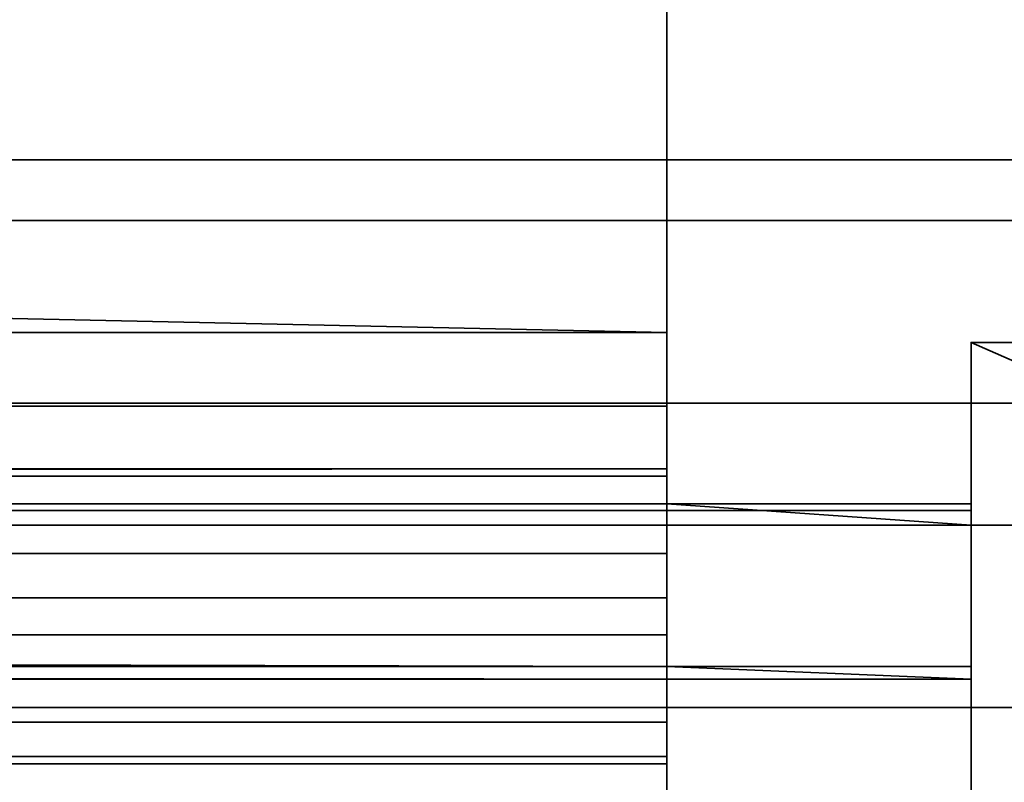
# Model space of a CAD drawing. Header units: millimetres. Extents: x -603 to 3703, y -115 to 249.
# Tile 845 of 1056: x 2768.99 to 2777.07, y 14.39 to 20.65. Entities that reach past the tile are written whole.
import ezdxf

# ---------------------------------------------------------------- set-up
doc = ezdxf.new("R2010")
doc.units = ezdxf.units.MM
doc.layers.add('151', color=7, linetype='Continuous', true_color=0xffffff)

# ---------------------------------------------------------------- blocks, each defined once
blk = doc.blocks.new('UG_SURFACE_003')
at = {"layer": '151', "color": 252, "linetype": 'Continuous', "lineweight": 35}
for points in [[(3703.0001, -13.3, 2212.25), (3703.0001, 230.4, 2212.25), (2296.9999, 230.4, 2212.25), (2296.9999, -13.3, 2212.25)], [(2447, -13.3, 2062.2499), (2447, 230.4, 2062.2499), (3553, 230.4, 2062.2499), (3553, -13.3, 2062.2499)]]:
    blk.add_3dface(points, dxfattribs=at)
blk = doc.blocks.new('UG_SURFACE_189')
at = {"layer": '151', "color": 7, "linetype": 'Continuous', "lineweight": 35}
for points in [[(3496.65, 11.15, 2003.9001), (3496.65, 229.15, 2003.9001), (2503.35, 229.15, 2003.9001), (2503.35, 11.15, 2003.9001)], [(2503.5, 11.15, 2003.7501), (2503.5, 229.15, 2003.7501), (3496.5, 229.15, 2003.7501), (3496.5, 11.15, 2003.7501)]]:
    blk.add_3dface(points, dxfattribs=at)
blk = doc.blocks.new('UG_SURFACE_190')
at = {"layer": '151', "color": 41, "linetype": 'Continuous', "lineweight": 35}
for points in [[(3496.65, 229.15, 2003.9001), (3496.65, 11.15, 2003.9001), (2503.35, 11.15, 2003.9001), (2503.35, 229.15, 2003.9001)], [(3510.5, 19, 2017.75), (3510.5, 71, 2017.75), (2489.5, 71, 2017.75), (2489.5, 19, 2017.75)], [(3500.9999, 19.5, 2008.25), (3503.5, 19.5, 2010.7501), (2496.5, 19.5, 2010.7501), (2499.0001, 19.5, 2008.25)], [(3503.5, 19.5, 2010.7501), (3503.5, 17.5, 2010.7501), (2496.5, 17.5, 2010.7501), (2496.5, 19.5, 2010.7501)], [(3500.9999, 19.5, 2008.25), (2499.0001, 19.5, 2008.25), (2499.0001, 11.15, 2008.25), (3500.9999, 11.15, 2008.25)], [(3509.0001, 17.5, 2016.2499), (3510.5, 19, 2017.75), (2489.5, 19, 2017.75), (2490.9999, 17.5, 2016.2499)], [(3503.5, 17.5, 2010.7501), (3509.0001, 17.5, 2016.2499), (2490.9999, 17.5, 2016.2499), (2496.5, 17.5, 2010.7501)]]:
    blk.add_3dface(points, dxfattribs=at)
blk = doc.blocks.new('UG_SURFACE_206')
at = {"layer": '151', "color": 252, "linetype": 'Continuous', "lineweight": 35}
for points in [[(2555.7001, 22.8012, 2020.2501), (2774.3001, 18.08, 2020.2501), (2774.3001, 22.8012, 2020.2501)], [(2555.7001, 22.8012, 2020.2501), (2555.7001, 18.08, 2020.2501), (2774.3001, 18.08, 2020.2501)], [(2774.3001, 22.8012, 2018.75), (2774.3001, 18.08, 2018.75), (2555.7001, 18.08, 2018.75), (2555.7001, 22.8012, 2018.75)], [(2774.3001, 18.08, 2018.75), (2774.3001, 22.8012, 2018.75), (2774.3001, 22.8012, 2020.2501), (2774.3001, 18.08, 2020.2501)], [(2555.7001, 16.9013, 2020.0155), (2774.3001, 16.9013, 2020.0155), (2774.3001, 18.08, 2020.2501), (2555.7001, 18.08, 2020.2501)], [(2774.3001, 17.4754, 2018.6298), (2555.7001, 17.4754, 2018.6298), (2555.7001, 18.08, 2018.75), (2774.3001, 18.08, 2018.75)], [(2774.3001, 18.08, 2020.2501), (2774.3001, 16.9013, 2020.0155), (2774.3001, 17.4754, 2018.6298), (2774.3001, 18.08, 2018.75)], [(2776.7999, 18, 2008.75), (2776.7999, 13, 2008.75), (2776.7999, 13, 2010.2501), (2776.7999, 18, 2010.2501)], [(2788.1999, 18, 2008.75), (2776.7999, 18, 2008.75), (2776.7999, 18, 2010.2501), (2788.1999, 18, 2010.2501)], [(2776.7999, 13, 2008.75), (2788.1999, 18, 2008.75), (2788.1999, 13, 2008.75)], [(2776.7999, 13, 2008.75), (2776.7999, 18, 2008.75), (2788.1999, 18, 2008.75)], [(2788.1999, 13, 2010.2501), (2776.7999, 18, 2010.2501), (2776.7999, 13, 2010.2501)], [(2788.1999, 13, 2010.2501), (2788.1999, 18, 2010.2501), (2776.7999, 18, 2010.2501)], [(2774.3001, 16.9628, 2018.2872), (2555.7001, 16.9628, 2018.2872), (2555.7001, 17.4754, 2018.6298), (2774.3001, 17.4754, 2018.6298)], [(2774.3001, 16.9628, 2018.2872), (2774.3001, 17.4754, 2018.6298), (2774.3001, 16.9013, 2020.0155), (2774.3001, 15.9021, 2019.3479)], [(2555.7001, 16.6732, 2017.8893), (2774.3001, 16.9628, 2018.2872), (2774.3001, 16.6732, 2017.8893)], [(2555.7001, 16.6732, 2017.8893), (2555.7001, 16.9628, 2018.2872), (2774.3001, 16.9628, 2018.2872)], [(2555.7001, 15.9021, 2019.3479), (2774.3001, 15.9021, 2019.3479), (2774.3001, 16.9013, 2020.0155), (2555.7001, 16.9013, 2020.0155)], [(2774.3001, 15.9021, 2019.3479), (2774.3001, 15.3376, 2018.5719), (2774.3001, 16.6732, 2017.8893), (2774.3001, 16.9628, 2018.2872)], [(2774.3001, 16.6732, 2017.8893), (2553.2, 16.6203, 2017.7746), (2555.7001, 16.6732, 2017.8893)], [(2774.3001, 16.6732, 2017.8893), (2776.7999, 16.6732, 2017.8893), (2776.7999, 16.6203, 2017.7746), (2553.2, 16.6203, 2017.7746)], [(2774.3001, 16.6732, 2017.8893), (2774.3001, 15.3376, 2018.5719), (2776.7999, 15.3376, 2018.5719), (2776.7999, 16.5, 2017.9777)], [(2776.7999, 16.5, 2017.9777), (2776.7999, 16.6732, 2017.8893), (2774.3001, 16.6732, 2017.8893)], [(2776.7999, 16.6203, 2017.7746), (2776.7999, 16.6732, 2017.8893), (2776.7999, 16.5, 2017.9777)], [(2776.7999, 16.5, 2017.17), (2553.2, 16.5, 2017.17), (2553.2, 16.6203, 2017.7746), (2776.7999, 16.6203, 2017.7746)], [(2776.7999, 16.5, 2017.9777), (2776.7999, 16.5, 2017.17), (2776.7999, 16.6203, 2017.7746)], [(2555.7001, 16.5, 2015.1505), (2541.8, 16.5, 2017.17), (2553.2, 16.5, 2017.17), (2774.3001, 16.5, 2015.1505)], [(2553.2, 16.5, 2017.17), (2776.7999, 16.5, 2017.17), (2790.7, 16.5, 2015.1505), (2774.3001, 16.5, 2015.1505)], [(2555.7001, 16.5, 2011.8301), (2774.3001, 16.5, 2011.8301), (2774.3001, 16.2655, 2010.6514), (2555.7001, 16.2655, 2010.6514)], [(2774.3001, 16.5, 2015.1505), (2774.3001, 16.5, 2011.8301), (2555.7001, 16.5, 2011.8301), (2555.7001, 16.5, 2015.1505)], [(2774.3001, 16.5, 2011.8301), (2774.3001, 16.5, 2015.1505), (2774.3001, 15, 2015.1505), (2774.3001, 15, 2011.8301)], [(2774.3001, 15, 2011.8301), (2774.3001, 14.8797, 2011.2255), (2774.3001, 16.2655, 2010.6514), (2774.3001, 16.5, 2011.8301)], [(2774.3001, 16.5, 2015.1505), (2790.7, 16.5, 2015.1505), (2790.7, 15, 2015.1505), (2774.3001, 15, 2015.1505)], [(2788.1999, 15, 2021.75), (2788.1999, 16.5, 2021.75), (2776.7999, 16.5, 2021.75), (2776.7999, 15, 2021.75)], [(2776.7999, 15, 2021.75), (2776.7999, 16.5, 2021.75), (2776.7999, 16.5, 2017.9777), (2776.7999, 15.3376, 2018.5719)], [(2790.7, 16.5, 2015.1505), (2776.7999, 16.5, 2017.17), (2788.1999, 16.5, 2017.17)], [(2788.1999, 16.5, 2017.9777), (2788.1999, 16.5, 2017.17), (2776.7999, 16.5, 2017.17), (2776.7999, 16.5, 2017.9777)], [(2776.7999, 16.5, 2017.9777), (2776.7999, 16.5, 2021.75), (2788.1999, 16.5, 2021.75), (2788.1999, 16.5, 2017.9777)], [(2555.7001, 16.2655, 2010.6514), (2774.3001, 16.2655, 2010.6514), (2774.3001, 15.5979, 2009.6521), (2555.7001, 15.5979, 2009.6521)], [(2774.3001, 15.5979, 2009.6521), (2774.3001, 16.2655, 2010.6514), (2774.3001, 14.8797, 2011.2255), (2774.3001, 14.5372, 2010.7129)], [(2774.3001, 15.3376, 2018.5719), (2555.7001, 15.9021, 2019.3479), (2555.7001, 15.3376, 2018.5719)], [(2774.3001, 15.3376, 2018.5719), (2774.3001, 15.9021, 2019.3479), (2555.7001, 15.9021, 2019.3479)], [(2555.7001, 15.5979, 2009.6521), (2774.3001, 15.5979, 2009.6521), (2774.3001, 14.5987, 2008.9846), (2555.7001, 14.5987, 2008.9846)], [(2774.3001, 14.5372, 2010.7129), (2774.3001, 14.0246, 2010.3703), (2774.3001, 14.5987, 2008.9846), (2774.3001, 15.5979, 2009.6521)], [(2555.7001, 15.3376, 2018.5719), (2553.2, 15.3376, 2018.5719), (2553.2, 15.2345, 2018.3487), (2776.7999, 15.2345, 2018.3487)], [(2555.7001, 15.3376, 2018.5719), (2776.7999, 15.2345, 2018.3487), (2774.3001, 15.3376, 2018.5719)], [(2776.7999, 15.2345, 2018.3487), (2776.7999, 15.3376, 2018.5719), (2774.3001, 15.3376, 2018.5719)], [(2776.7999, 15, 2021.75), (2776.7999, 15.3376, 2018.5719), (2776.7999, 15.2345, 2018.3487)], [(2776.7999, 15.2345, 2018.3487), (2553.2, 15.2345, 2018.3487), (2553.2, 15, 2017.17), (2776.7999, 15, 2017.17)], [(2776.7999, 15.2345, 2018.3487), (2776.7999, 15, 2017.17), (2776.7999, 15, 2021.75)], [(2555.7001, 15, 2015.1505), (2774.3001, 15, 2011.8301), (2541.8, 15, 2017.17)], [(2541.8, 15, 2017.17), (2774.3001, 15, 2011.8301), (2774.3001, 15, 2015.1505), (2553.2, 15, 2017.17)], [(2776.7999, 15, 2017.17), (2553.2, 15, 2017.17), (2774.3001, 15, 2015.1505)], [(2555.7001, 14.8797, 2011.2255), (2774.3001, 14.8797, 2011.2255), (2774.3001, 15, 2011.8301), (2555.7001, 15, 2011.8301)], [(2555.7001, 15, 2015.1505), (2555.7001, 15, 2011.8301), (2774.3001, 15, 2011.8301)], [(2774.3001, 15, 2015.1505), (2788.1999, 15, 2017.17), (2776.7999, 15, 2017.17)], [(2774.3001, 15, 2015.1505), (2790.7, 15, 2015.1505), (3111.8, 15, 2017.17), (2788.1999, 15, 2017.17)], [(2788.1999, 15, 2017.17), (2788.1999, 15, 2021.75), (2776.7999, 15, 2021.75), (2776.7999, 15, 2017.17)], [(2555.7001, 14.5372, 2010.7129), (2774.3001, 14.5372, 2010.7129), (2774.3001, 14.8797, 2011.2255), (2555.7001, 14.8797, 2011.2255)], [(2555.7001, 14.5987, 2008.9846), (2774.3001, 14.5987, 2008.9846), (2774.3001, 13.42, 2008.75), (2555.7001, 13.42, 2008.75)], [(2774.3001, 13.42, 2008.75), (2774.3001, 14.5987, 2008.9846), (2774.3001, 14.0246, 2010.3703), (2774.3001, 13.42, 2010.2501)], [(2555.7001, 14.0246, 2010.3703), (2774.3001, 14.0246, 2010.3703), (2774.3001, 14.5372, 2010.7129), (2555.7001, 14.5372, 2010.7129)]]:
    blk.add_3dface(points, dxfattribs=at)
blk = doc.blocks.new('UG_SURFACE_230')
at = {"layer": '151', "color": 252, "linetype": 'Continuous', "lineweight": 35}
for points in [[(2485.5001, -30.22, 2021.75), (3514.4999, -30.22, 2021.75), (3514.4999, 62.62, 2021.75), (2485.5001, 62.62, 2021.75)], [(2487, -30.22, 2020.2501), (2487, 62.62, 2020.2501), (3513, 62.62, 2020.2501), (3513, -30.22, 2020.2501)]]:
    blk.add_3dface(points, dxfattribs=at)

msp = doc.modelspace()

# ---------------------------------------------------------------- linework, layer by layer
at = {"layer": '151', "color": 252, "linetype": 'Continuous', "lineweight": -3, "true_color": 0x939598}
for p, q in [((2774.3, 22.8012, 2020.25), (2774.3, 18.08, 2020.25)), ((2774.3, 22.8012, 2018.75), (2774.3, 18.08, 2018.75)), ((2496.5, 19.5, 2010.75), (3503.5, 19.5, 2010.75)), ((2499, 19.5, 2008.25), (3501, 19.5, 2008.25)), ((2489.5, 19, 2017.75), (3510.5, 19, 2017.75)), ((2774.3, 18.08, 2020.25), (2555.7, 18.08, 2020.25)), ((2774.3, 18.08, 2018.75), (2555.7, 18.08, 2018.75)), ((2788.2, 18, 2008.75), (2776.8, 18, 2008.75)), ((2776.8, 13, 2008.75), (2776.8, 18, 2008.75)), ((2788.2, 18, 2010.25), (2776.8, 18, 2010.25)), ((2776.8, 18, 2010.25), (2776.8, 13, 2010.25)), ((2776.8, 18, 2008.75), (2776.8, 18, 2010.25)), ((2491, 17.5, 2016.25), (3509, 17.5, 2016.25)), ((2496.5, 17.5, 2010.75), (3503.5, 17.5, 2010.75)), ((2774.3, 16.6732, 2017.8892), (2774.3, 15.3376, 2018.572)), ((2776.8, 16.6732, 2017.8892), (2774.3, 16.6732, 2017.8892)), ((2776.8, 16.6732, 2017.8892), (2776.8, 16.5, 2017.9777)), ((2776.8, 16.5, 2017.17), (2553.2, 16.5, 2017.17)), ((2774.3, 16.5, 2011.83), (2555.7, 16.5, 2011.83)), ((2790.7, 16.5, 2015.1506), (2774.3, 16.5, 2015.1506)), ((2774.3, 16.5, 2015.1506), (2774.3, 15, 2015.1506)), ((2774.3, 16.5, 2015.1506), (2774.3, 16.5, 2011.83)), ((2776.8, 16.5, 2017.9777), (2776.8, 16.5, 2021.75)), ((2776.8, 16.5, 2017.9777), (2776.8, 16.5, 2017.17)), ((2776.8, 16.5, 2021.75), (2788.2, 16.5, 2021.75)), ((2776.8, 16.5, 2021.75), (2776.8, 15, 2021.75)), ((2776.8, 15.3376, 2018.572), (2776.8, 16.5, 2017.9777)), ((2776.8, 15.3376, 2018.572), (2774.3, 15.3376, 2018.572)), ((2776.8, 15, 2017.17), (2553.2, 15, 2017.17)), ((2774.3, 15, 2011.83), (2555.7, 15, 2011.83)), ((2774.3, 15, 2015.1506), (2774.3, 15, 2011.83)), ((2790.7, 15, 2015.1506), (2774.3, 15, 2015.1506)), ((2776.8, 15, 2021.75), (2788.2, 15, 2021.75)), ((2776.8, 15, 2017.17), (2776.8, 15, 2021.75))]:
    msp.add_line(p, q, dxfattribs=at)
at = {"layer": '151', "color": 252, "linetype": 'Continuous', "lineweight": -3, "true_color": 0x939598, "extrusion": (-1, 0, 0)}
for centre, radius, start, end in [((-18.08, 2017.17, -2774.3), 3.08, 27.07668, 90), ((-18.08, 2017.17, -2774.3), 1.58, 27.07668, 90), ((-18.08, 2017.17, -2776.8), 3.08, 0, 27.07668)]:
    msp.add_arc(centre, radius, start, end, dxfattribs=at)
at = {"layer": '151', "color": 252, "linetype": 'Continuous', "lineweight": -3, "true_color": 0x939598, "extrusion": (1, 0, 0)}
for centre, radius, start, end in [((18.08, 2017.17, 2776.8), 1.58, 152.92332, 180), ((13.42, 2011.83, 2774.3), 3.08, 269.99991, 0), ((13.42, 2011.83, 2774.3), 1.58, 269.99987, 0)]:
    msp.add_arc(centre, radius, start, end, dxfattribs=at)

# ---------------------------------------------------------------- block references
at = {"layer": '151', "color": 252, "linetype": 'Continuous', "lineweight": -3, "true_color": 0x939598}
for name in ['UG_SURFACE_189', 'UG_SURFACE_003', 'UG_SURFACE_190', 'UG_SURFACE_230', 'UG_SURFACE_206']:
    msp.add_blockref(name, (0, 0), dxfattribs=at)

doc.saveas('drawing.dxf')
